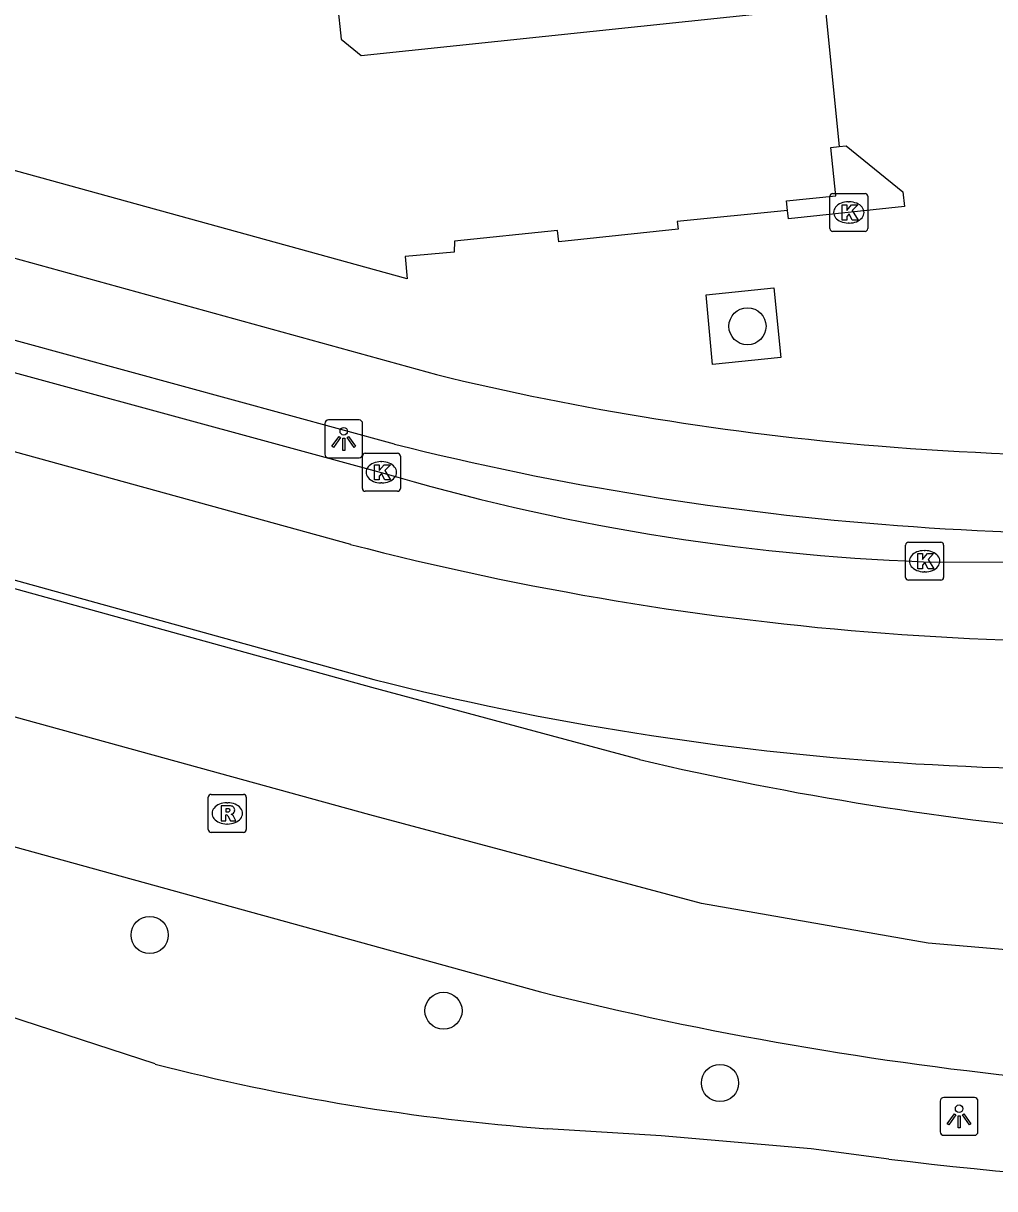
# Model space of a CAD drawing. Extents: x 160676 to 161153, y 383244 to 383713.
# Drawn here: x 160932.95 to 160958.54, y 383552.74 to 383583.46 of the extents above; entities that cross this region are included whole.
import ezdxf

# ---------------------------------------------------------------- set-up
doc = ezdxf.new("R2010")
doc.units = 0
for name, color, linetype in [('IMGEO_Boom', 7, 'Continuous'), ('IMGEO_Fietspad_gesloten', 7, 'Continuous'), ('IMGEO_Kolk', 7, 'Continuous'), ('IMGEO_Lichtpunt', 7, 'Continuous'), ('IMGEO_Muur', 7, 'Continuous'), ('IMGEO_OVBaan_gesloten', 7, 'Continuous'), ('IMGEO_Pand', 7, 'Continuous'), ('IMGEO_Parkeervlak_open', 7, 'Continuous'), ('IMGEO_Rijbaan_lokaal_gesloten', 7, 'Continuous'), ('IMGEO_Rioolput', 7, 'Continuous'), ('IMGEO_Voetpad_open', 7, 'Continuous')]:
    doc.layers.add(name, color=color, linetype=linetype)

msp = doc.modelspace()

# ---------------------------------------------------------------- linework, layer by layer
at = {"layer": 'IMGEO_Boom'}
for centre in [(160952.022, 383575.472), (160936.275, 383559.427), (160944.015, 383557.431), (160951.298, 383555.527)]:
    msp.add_circle(centre, 0.489, dxfattribs=at)
at = {"layer": 'IMGEO_Fietspad_gesloten'}
for points in [[(160922.998, 383579.919), (160923.962, 383579.682), (160943.827, 383574.197)], [(160942.723, 383572.366), (160921.511, 383578.159)]]:
    msp.add_lwpolyline(points, dxfattribs=at)
for centre, radius, start, end in [((160961.787, 383648.532), 76.474, 256.41726, 265.25743), ((160961.872, 383648.668), 78.668, 255.91174, 275.49255), ((160961.809, 383648.263), 76.207, 265.22393, 275.52169)]:
    msp.add_arc(centre, radius, start, end, dxfattribs=at)
at = {"layer": 'IMGEO_Kolk'}
for p, q in [((160954.192, 383578.046), (160954.192, 383578.898)), ((160954.267, 383578.972), (160955.119, 383578.972)), ((160954.68, 383578.752), (160954.705, 383578.752)), ((160955.193, 383578.898), (160955.193, 383578.046)), ((160954.703, 383578.192), (160954.678, 383578.192)), ((160955.119, 383577.972), (160954.267, 383577.972)), ((160941.877, 383571.198), (160941.877, 383572.05)), ((160941.952, 383572.124), (160942.804, 383572.124)), ((160942.878, 383572.05), (160942.878, 383571.198)), ((160942.365, 383571.904), (160942.39, 383571.904)), ((160942.804, 383571.124), (160941.952, 383571.124)), ((160942.388, 383571.344), (160942.363, 383571.344)), ((160956.188, 383568.854), (160956.188, 383569.706)), ((160956.263, 383569.78), (160957.115, 383569.78)), ((160956.676, 383569.56), (160956.701, 383569.56)), ((160957.189, 383569.706), (160957.189, 383568.854)), ((160956.699, 383569), (160956.674, 383569)), ((160957.115, 383568.78), (160956.263, 383568.78))]:
    msp.add_line(p, q, dxfattribs=at)
for points in [[(160954.192, 383578.046), (160954.192, 383578.898)], [(160954.267, 383578.972), (160955.119, 383578.972)], [(160955.193, 383578.898), (160955.193, 383578.046)], [(160954.513, 383578.672), (160954.636, 383578.672), (160954.636, 383578.521), (160954.766, 383578.672), (160954.93, 383578.672), (160954.784, 383578.521), (160954.937, 383578.272), (160954.785, 383578.272), (160954.7, 383578.436), (160954.636, 383578.369), (160954.636, 383578.272), (160954.513, 383578.272), (160954.513, 383578.672)], [(160955.119, 383577.972), (160954.267, 383577.972)], [(160941.877, 383571.198), (160941.877, 383572.05)], [(160941.952, 383572.124), (160942.804, 383572.124)], [(160942.878, 383572.05), (160942.878, 383571.198)], [(160942.198, 383571.824), (160942.321, 383571.824), (160942.321, 383571.673), (160942.451, 383571.824), (160942.615, 383571.824), (160942.469, 383571.673), (160942.622, 383571.424), (160942.47, 383571.424), (160942.385, 383571.588), (160942.321, 383571.521), (160942.321, 383571.424), (160942.198, 383571.424), (160942.198, 383571.824)], [(160942.804, 383571.124), (160941.952, 383571.124)], [(160956.188, 383568.854), (160956.188, 383569.706)], [(160956.263, 383569.78), (160957.115, 383569.78)], [(160957.189, 383569.706), (160957.189, 383568.854)], [(160956.509, 383569.48), (160956.632, 383569.48), (160956.632, 383569.329), (160956.762, 383569.48), (160956.926, 383569.48), (160956.78, 383569.329), (160956.933, 383569.08), (160956.781, 383569.08), (160956.696, 383569.244), (160956.632, 383569.177), (160956.632, 383569.08), (160956.509, 383569.08), (160956.509, 383569.48)], [(160957.115, 383568.78), (160956.263, 383568.78)]]:
    msp.add_lwpolyline(points, dxfattribs=at)
for centre, start, end in [((160954.269, 383578.896), 91.552, 178.448), ((160954.269, 383578.896), 91.552, 178.448), ((160955.117, 383578.896), 1.552, 88.448), ((160955.117, 383578.896), 1.552, 88.448), ((160954.269, 383578.048), 181.552, 268.448), ((160954.269, 383578.048), 181.552, 268.448), ((160955.117, 383578.048), 271.552, 358.448), ((160955.117, 383578.048), 271.552, 358.448), ((160941.954, 383572.048), 91.552, 178.448), ((160941.954, 383572.048), 91.552, 178.448), ((160942.802, 383572.048), 1.552, 88.448), ((160942.802, 383572.048), 1.552, 88.448), ((160941.954, 383571.2), 181.552, 268.448), ((160941.954, 383571.2), 181.552, 268.448), ((160942.802, 383571.2), 271.552, 358.448), ((160942.802, 383571.2), 271.552, 358.448), ((160956.265, 383569.704), 91.552, 178.448), ((160956.265, 383569.704), 91.552, 178.448), ((160957.113, 383569.704), 1.552, 88.448), ((160957.113, 383569.704), 1.552, 88.448), ((160956.265, 383568.856), 181.552, 268.448), ((160956.265, 383568.856), 181.552, 268.448), ((160957.113, 383568.856), 271.552, 358.448), ((160957.113, 383568.856), 271.552, 358.448)]:
    msp.add_arc(centre, 0.0765, start, end, dxfattribs=at)
for centre, major_axis, ratio, start_param, end_param in [((160954.679, 383578.472), (-0.387, 0.002), 0.722429, 4.712389, 7.853982), ((160954.704, 383578.472), (-0.39, 0.002), 0.717154, 1.570796, 4.712389), ((160942.364, 383571.624), (-0.387, 0.002), 0.722429, 4.712389, 7.853982), ((160942.389, 383571.624), (-0.39, 0.002), 0.717154, 1.570796, 4.712389), ((160956.675, 383569.28), (-0.387, 0.002), 0.722429, 4.712389, 7.853982), ((160956.7, 383569.28), (-0.39, 0.002), 0.717154, 1.570796, 4.712389)]:
    msp.add_ellipse(centre, major_axis=major_axis, ratio=ratio, start_param=start_param, end_param=end_param, dxfattribs=at)
at = {"layer": 'IMGEO_Lichtpunt'}
for p, q in [((160940.889, 383572.907), (160940.889, 383572.1)), ((160940.889, 383572.907), (160940.889, 383572.1)), ((160941.791, 383573.002), (160940.983, 383573.002)), ((160941.791, 383573.002), (160940.983, 383573.002)), ((160941.885, 383572.1), (160941.885, 383572.907)), ((160941.885, 383572.1), (160941.885, 383572.907)), ((160940.983, 383572.006), (160941.791, 383572.006)), ((160940.983, 383572.006), (160941.791, 383572.006)), ((160958.001, 383555.145), (160957.193, 383555.145)), ((160958.001, 383555.145), (160957.193, 383555.145)), ((160957.099, 383555.05), (160957.099, 383554.243)), ((160957.099, 383555.05), (160957.099, 383554.243)), ((160958.095, 383554.243), (160958.095, 383555.05)), ((160958.095, 383554.243), (160958.095, 383555.05)), ((160957.193, 383554.149), (160958.001, 383554.149)), ((160957.193, 383554.149), (160958.001, 383554.149))]:
    msp.add_line(p, q, dxfattribs=at)
for points in [[(160941.263, 383572.571), (160941.302, 383572.543), (160941.114, 383572.281), (160941.076, 383572.308), (160941.263, 383572.571)], [(160941.365, 383572.523), (160941.412, 383572.523), (160941.412, 383572.201), (160941.365, 383572.201), (160941.365, 383572.523)], [(160941.475, 383572.543), (160941.513, 383572.57), (160941.7, 383572.308), (160941.661, 383572.28), (160941.475, 383572.543)], [(160957.473, 383554.714), (160957.512, 383554.686), (160957.324, 383554.424), (160957.286, 383554.451), (160957.473, 383554.714)], [(160957.575, 383554.666), (160957.622, 383554.666), (160957.622, 383554.344), (160957.575, 383554.344), (160957.575, 383554.666)], [(160957.685, 383554.686), (160957.723, 383554.713), (160957.91, 383554.451), (160957.871, 383554.423), (160957.685, 383554.686)]]:
    msp.add_lwpolyline(points, dxfattribs=at)
for centre in [(160941.388, 383572.705), (160957.598, 383554.848)]:
    msp.add_circle(centre, 0.0994, dxfattribs=at)
for centre, start, end in [((160940.983, 383572.907), 90, 180), ((160940.983, 383572.907), 90, 180), ((160941.791, 383572.907), 0, 90), ((160941.791, 383572.907), 0, 90), ((160940.983, 383572.1), 180, 270), ((160940.983, 383572.1), 180, 270), ((160941.791, 383572.1), 270, 0), ((160941.791, 383572.1), 270, 360), ((160957.193, 383555.05), 90, 180), ((160957.193, 383555.05), 90, 180), ((160958.001, 383555.05), 0, 90), ((160958.001, 383555.05), 0, 90), ((160957.193, 383554.243), 180, 270), ((160957.193, 383554.243), 180, 270), ((160958.001, 383554.243), 270, 0), ((160958.001, 383554.243), 270, 360)]:
    msp.add_arc(centre, 0.0946, start, end, dxfattribs=at)
at = {"layer": 'IMGEO_Muur'}
for points in [[(160953.077, 383578.527), (160953.051, 383578.774), (160954.349, 383578.909), (160954.216, 383580.184), (160954.439, 383580.207)], [(160954.439, 383580.207), (160954.624, 383580.226), (160956.118, 383579.015), (160956.158, 383578.626), (160953.1, 383578.307), (160953.077, 383578.527)]]:
    msp.add_lwpolyline(points, dxfattribs=at)
at = {"layer": 'IMGEO_OVBaan_gesloten'}
for points in [[(160977.148, 383558.794), (160975.387, 383558.61), (160968.725, 383558.524), (160962.841, 383558.697), (160956.785, 383559.216), (160950.815, 383560.255), (160942.076, 383562.592), (160890.249, 383576.873), (160774.938, 383608.123), (160770.415, 383609.332), (160766.781, 383610.37), (160761.763, 383612.059), (160756.884, 383613.99)], [(160797.835, 383598.49), (160870.684, 383578.867), (160946.568, 383557.927)], [(160949.177, 383564.05), (160942.127, 383565.955), (160880.388, 383583.018)]]:
    msp.add_lwpolyline(points, dxfattribs=at)
for centre, radius, start, end in [((160968.982, 383648.752), 86.987, 256.83983, 273.19843), ((160969.146, 383648.782), 93.619, 256.04461, 272.62543)]:
    msp.add_arc(centre, radius, start, end, dxfattribs=at)
at = {"layer": 'IMGEO_Pand'}
msp.add_lwpolyline([(160905.51, 383584.853), (160940.741, 383588.532), (160941.315, 383583.041), (160941.844, 383582.612), (160954.067, 383583.889)], dxfattribs=at)
at = {"layer": 'IMGEO_Parkeervlak_open'}
for points in [[(160920.462, 383577.626), (160928.377, 383575.427), (160942.374, 383571.622)], [(160956.662, 383569.267), (160963.365, 383569.248), (160970.137, 383569.576), (160974.363, 383569.996)]]:
    msp.add_lwpolyline(points, dxfattribs=at)
msp.add_arc((160958.774, 383626.604), 57.376, 253.39085, 267.89005, dxfattribs=at)
at = {"layer": 'IMGEO_Rijbaan_lokaal_gesloten'}
for points in [[(160880.388, 383583.018), (160880.432, 383583.23), (160883.368, 383582.463), (160942.181, 383566.161)], [(160916.793, 383576.556), (160941.567, 383569.725)], [(160936.421, 383556.028), (160928.246, 383558.692), (160924.508, 383560.159), (160918.949, 383562.487)], [(160955.745, 383553.521), (160953.703, 383553.792), (160949.749, 383554.139), (160946.753, 383554.323)]]:
    msp.add_lwpolyline(points, dxfattribs=at)
for centre, radius, start, end in [((160961.705, 383647.262), 80.11, 255.44106, 275.88609), ((160961.248, 383641.837), 78.041, 255.85815, 276.46401), ((160951.121, 383612.952), 58.792, 255.52003, 265.73883), ((160968.558, 383658.438), 105.696, 263.03715, 272.8367)]:
    msp.add_arc(centre, radius, start, end, dxfattribs=at)
at = {"layer": 'IMGEO_Rioolput'}
for p, q in [((160937.893, 383563.133), (160938.745, 383563.133)), ((160937.818, 383562.207), (160937.818, 383563.059)), ((160938.306, 383562.913), (160938.331, 383562.913)), ((160938.819, 383563.059), (160938.819, 383562.207)), ((160938.329, 383562.353), (160938.304, 383562.353)), ((160938.745, 383562.133), (160937.893, 383562.133))]:
    msp.add_line(p, q, dxfattribs=at)
for points in [[(160937.893, 383563.133), (160938.745, 383563.133)], [(160937.818, 383562.207), (160937.818, 383563.059)], [(160938.407, 383562.831), (160938.155, 383562.833), (160938.155, 383562.433)], [(160938.819, 383563.059), (160938.819, 383562.207)], [(160938.155, 383562.433), (160938.279, 383562.433), (160938.279, 383562.595), (160938.29, 383562.595)], [(160938.333, 383562.752), (160938.279, 383562.752), (160938.279, 383562.671)], [(160938.279, 383562.671), (160938.331, 383562.671)], [(160938.337, 383562.566), (160938.408, 383562.433), (160938.548, 383562.433), (160938.483, 383562.559)], [(160938.745, 383562.133), (160937.893, 383562.133)]]:
    msp.add_lwpolyline(points, dxfattribs=at)
for centre, radius, start, end in [((160937.895, 383563.057), 0.0765, 91.552, 178.448), ((160937.895, 383563.057), 0.0765, 91.552, 178.448), ((160938.743, 383563.057), 0.0765, 1.552, 88.448), ((160938.743, 383563.057), 0.0765, 1.552, 88.448), ((160938.406, 383562.721), 0.109, 350.3612, 89.416), ((160938.289, 383562.542), 0.0533, 26.0293, 88.6989), ((160938.315, 383562.86), 0.19, 274.7715, 282.9687), ((160938.339, 383562.656), 0.0964, 77.0061, 93.1865), ((160938.353, 383562.713), 0.0378, 276.6634, 79.6772), ((160938.404, 383562.721), 0.112, 277.5842, 350.9817), ((160938.388, 383562.506), 0.108, 29.5134, 73.7905), ((160937.895, 383562.209), 0.0765, 181.552, 268.448), ((160937.895, 383562.209), 0.0765, 181.552, 268.448), ((160938.743, 383562.209), 0.0765, 271.552, 358.448), ((160938.743, 383562.209), 0.0765, 271.552, 358.448)]:
    msp.add_arc(centre, radius, start, end, dxfattribs=at)
for centre, major_axis, ratio, start_param, end_param in [((160938.305, 383562.633), (-0.387, 0.002), 0.722429, 4.712389, 7.853982), ((160938.33, 383562.633), (-0.39, 0.002), 0.717154, 1.570796, 4.712389)]:
    msp.add_ellipse(centre, major_axis=major_axis, ratio=ratio, start_param=start_param, end_param=end_param, dxfattribs=at)
at = {"layer": 'IMGEO_Voetpad_open'}
for points in [[(160954.067, 383583.889), (160954.439, 383580.207)], [(160953.077, 383578.527), (160950.172, 383578.233), (160950.193, 383578.027), (160947.052, 383577.699), (160947.02, 383577.997), (160944.303, 383577.711), (160944.295, 383577.422), (160943.007, 383577.314), (160943.059, 383576.719), (160923.625, 383582.077)], [(160952.714, 383576.485), (160952.9, 383574.652), (160951.098, 383574.461), (160950.932, 383576.3), (160952.714, 383576.485)]]:
    msp.add_lwpolyline(points, dxfattribs=at)

doc.saveas('drawing.dxf')
